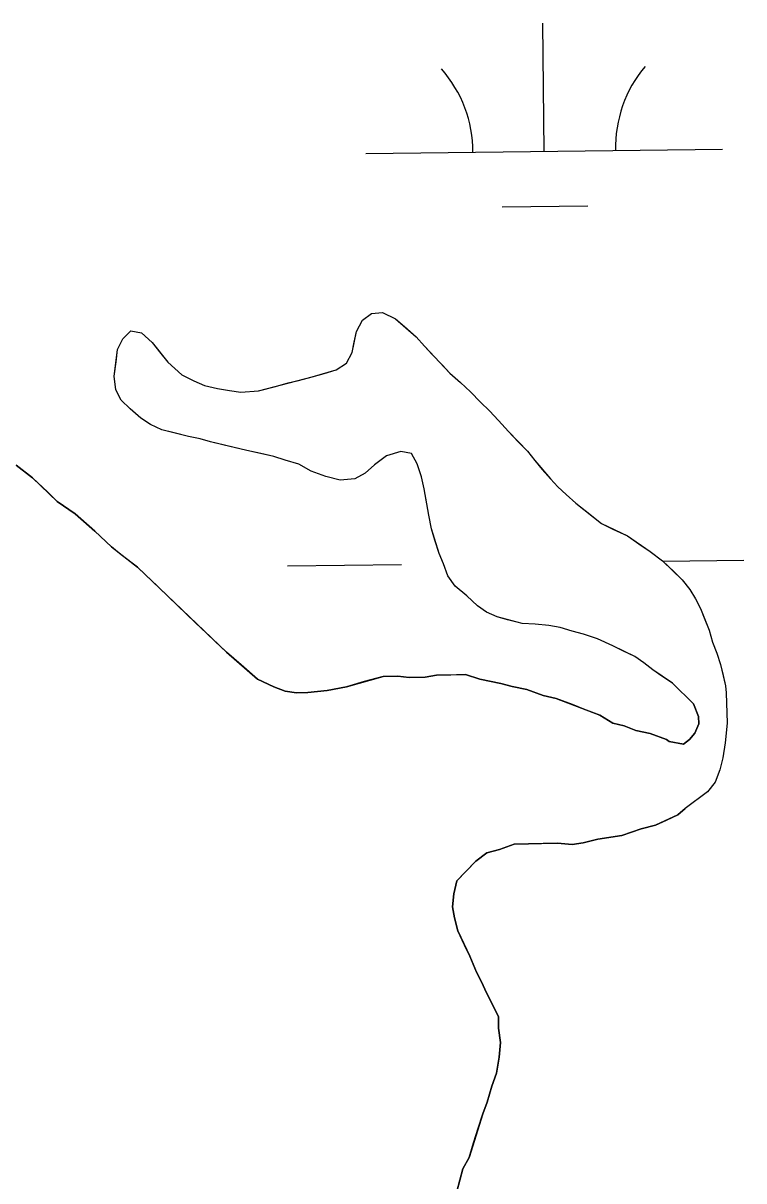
# Model space of a CAD drawing. Extents: x 3694830 to 3732949, y 415201 to 440970.
# Drawn here: x 3729544.4 to 3729746.5, y 424457.5 to 424782.5 of the extents above; entities that cross this region are included whole.
import ezdxf

# ---------------------------------------------------------------- set-up
doc = ezdxf.new("R2010")
doc.units = 0
doc.layers.add('V-TOPO-SHOR', color=7, linetype='Continuous')
doc.layers.add('V-WETL-SWMP', color=7, linetype='Continuous')

msp = doc.modelspace()

# ---------------------------------------------------------------- linework, layer by layer
at = {"layer": 'V-TOPO-SHOR'}
for points in [[(3729732.42, 424591.44), (3729726.51, 424597.23), (3729723.53, 424599.2), (3729721.01, 424600.95), (3729718.48, 424602.93), (3729715.96, 424604.69), (3729712.76, 424606.2), (3729709.79, 424607.72), (3729705.46, 424609.66), (3729701.59, 424610.93), (3729698.41, 424611.77), (3729695, 424612.83), (3729691.83, 424613.44), (3729687.98, 424613.81), (3729684.36, 424613.96), (3729680.27, 424615), (3729677.32, 424615.84), (3729674.35, 424617.14), (3729671.83, 424618.89), (3729668.83, 424621.76), (3729665.61, 424624.4), (3729663.52, 424627.3), (3729662.32, 424630.66), (3729661.13, 424633.57), (3729659.92, 424637.39), (3729658.95, 424640.53), (3729658.19, 424644.35), (3729657.67, 424647.51), (3729656.9, 424651.78), (3729656.15, 424655.15), (3729654.95, 424658.74), (3729653.31, 424661.64), (3729650.35, 424662.26), (3729646.31, 424661.04), (3729642.98, 424658.49), (3729640.32, 424656.17), (3729637.41, 424654.53), (3729633.35, 424654.22), (3729629.27, 424655.26), (3729625.17, 424656.76), (3729621.74, 424658.72), (3729617.88, 424659.76), (3729614.69, 424660.83), (3729611.06, 424661.65), (3729607.2, 424662.48), (3729604.02, 424663.31), (3729600.39, 424664.14), (3729596.98, 424664.97), (3729594.03, 424665.81), (3729590.85, 424666.42), (3729586.76, 424667.47), (3729583.36, 424668.3), (3729580.16, 424669.81), (3729577.41, 424671.56), (3729574.42, 424674.21), (3729571.88, 424676.64), (3729570.47, 424679.55), (3729569.94, 424683.37), (3729570.53, 424687.45), (3729570.91, 424690.85), (3729572.43, 424693.82), (3729574.64, 424696.12), (3729577.58, 424695.51), (3729580.58, 424692.86), (3729582.67, 424690.2), (3729584.99, 424687.31), (3729588.9, 424683.78), (3729592.33, 424682.04), (3729595.29, 424680.75), (3729598.92, 424679.92), (3729602.33, 424679.32), (3729605.5, 424678.93), (3729610.46, 424679.26), (3729615.18, 424680.49), (3729618.77, 424681.47), (3729621.69, 424682.21), (3729625.51, 424683.2), (3729628.88, 424684.17), (3729632.25, 424685.15), (3729635.15, 424687.02), (3729636.67, 424689.98), (3729637.28, 424692.93), (3729637.9, 424695.88), (3729639.63, 424699.08), (3729642.08, 424700.94), (3729645.24, 424701.23), (3729648.89, 424699.5), (3729651.42, 424697.3), (3729654.64, 424694.43), (3729656.96, 424691.77), (3729659.04, 424689.55), (3729662.04, 424686.45), (3729664.12, 424684.24), (3729667.11, 424681.59), (3729669.88, 424678.94), (3729672.65, 424676.06), (3729675.19, 424673.63), (3729677.73, 424670.97), (3729680.51, 424667.87), (3729683.28, 424664.99), (3729685.82, 424662.33)], [(3729685.82, 424662.33), (3729687.91, 424659.67), (3729690, 424657.23), (3729692.31, 424654.56), (3729694.39, 424652.35), (3729696.7, 424650.14), (3729699.46, 424647.71), (3729703.36, 424644.63), (3729706.58, 424641.99), (3729709.78, 424640.47), (3729713.89, 424638.53), (3729717.09, 424636.34), (3729720.3, 424634.15), (3729723.75, 424631.51), (3729726.98, 424628.42), (3729729.28, 424626.2), (3729731.37, 424623.54), (3729733.01, 424620.86), (3729734.42, 424618.18), (3729735.62, 424615.04), (3729736.81, 424612.13), (3729737.79, 424608.76), (3729738.98, 424605.62), (3729739.95, 424602.48), (3729740.7, 424599.34), (3729741.43, 424596.42), (3729741.59, 424594.5)], [(3729678.43, 424597.11), (3729672.53, 424598.34), (3729668.44, 424599.61), (3729663.47, 424599.5), (3729660.31, 424599.43), (3729657.16, 424598.92), (3729652.65, 424598.82), (3729649.48, 424599.21), (3729645.41, 424599.12), (3729640.02, 424597.65), (3729635.08, 424596.19), (3729629.68, 424595.17), (3729624.27, 424594.6), (3729621.11, 424594.54), (3729617.94, 424594.92), (3729614.75, 424596.21), (3729610.18, 424598.37), (3729605.58, 424602.34), (3729601.44, 424605.87), (3729598.21, 424608.96), (3729595.91, 424611.17), (3729592.68, 424614.27), (3729590.37, 424616.48), (3729587.61, 424619.13), (3729585.3, 424621.34), (3729582.07, 424624.43), (3729578.84, 424627.53), (3729576.54, 424629.74), (3729571.95, 424633.26), (3729569.19, 424635.46), (3729564.58, 424639.88), (3729559.05, 424644.73), (3729554.01, 424648.24), (3729551.24, 424650.89), (3729547.09, 424654.87), (3729542.5, 424658.39)], [(3729725.6, 424580.83), (3729724.85, 424581.37), (3729720.3, 424583.08), (3729716.21, 424583.9), (3729713.02, 424585.19), (3729709.84, 424586.03), (3729706.18, 424588.21), (3729701.63, 424589.92), (3729698.44, 424591.21), (3729693.88, 424592.92), (3729690.25, 424593.74), (3729685.7, 424595.45), (3729681.61, 424596.27), (3729678.43, 424597.11)], [(3729741.59, 424594.5), (3729741.88, 424586.03), (3729741.32, 424580.49), (3729740.62, 424576.29), (3729739.79, 424572.89), (3729738.5, 424569.47), (3729736.3, 424566.71), (3729730.11, 424562.03)], [(3729732.42, 424591.44), (3729733.85, 424587.85), (3729733.9, 424585.82), (3729732.82, 424583.2), (3729731.28, 424581.36), (3729729.61, 424580.09), (3729725.6, 424580.83)], [(3729666.09, 424454.53), (3729666.93, 424457.71), (3729667.76, 424460.89), (3729669.5, 424464.09), (3729670.77, 424468.18), (3729672.04, 424472.27), (3729673.31, 424476.37), (3729674.6, 424479.56), (3729675.86, 424484.1), (3729677.14, 424487.74), (3729677.94, 424492.28), (3729678.31, 424496.35), (3729677.77, 424500.41), (3729677.7, 424503.57), (3729675.81, 424507.59), (3729674.4, 424510.27), (3729672.98, 424513.41), (3729671.56, 424516.09), (3729669.66, 424520.57), (3729668.24, 424523.7), (3729666.35, 424527.73), (3729665.37, 424531.32), (3729664.85, 424534.47), (3729665.23, 424538.09), (3729666.05, 424541.72), (3729668.26, 424544.03), (3729671.36, 424547.26), (3729674.47, 424549.58), (3729678.06, 424550.56), (3729682.1, 424552), (3729686.17, 424552.09), (3729689.78, 424552.17), (3729694.29, 424552.26), (3729698.37, 424551.9), (3729701.52, 424552.41), (3729705.56, 424553.4), (3729712.32, 424554.45), (3729717.7, 424556.37), (3729721.75, 424557.36), (3729724.88, 424558.78), (3729728.01, 424560.21), (3729730.11, 424562.03)]]:
    msp.add_lwpolyline(points, dxfattribs=at)
at = {"layer": 'V-WETL-SWMP'}
for p, q in [((3729690.56, 424746.47), (3729690.13, 424782.47)), ((3729640.57, 424745.87), (3729740.56, 424747.06)), ((3729678.75, 424730.9), (3729702.75, 424731.18)), ((3729637.9, 424695.88), (3729639.64, 424699.08)), ((3729639.64, 424699.08), (3729642.08, 424700.94)), ((3729642.08, 424700.94), (3729645.24, 424701.23)), ((3729645.24, 424701.23), (3729648.89, 424699.5)), ((3729648.89, 424699.5), (3729654.64, 424694.43)), ((3729572.43, 424693.82), (3729574.64, 424696.12)), ((3729574.64, 424696.12), (3729577.58, 424695.51)), ((3729577.58, 424695.51), (3729580.58, 424692.86)), ((3729636.67, 424689.98), (3729637.9, 424695.88)), ((3729570.91, 424690.85), (3729572.43, 424693.82)), ((3729580.58, 424692.86), (3729584.99, 424687.31)), ((3729654.64, 424694.43), (3729656.96, 424691.77)), ((3729656.96, 424691.77), (3729664.12, 424684.24)), ((3729569.94, 424683.37), (3729570.91, 424690.85)), ((3729635.15, 424687.01), (3729636.67, 424689.98)), ((3729584.99, 424687.31), (3729588.9, 424683.78)), ((3729632.25, 424685.15), (3729635.15, 424687.01)), ((3729570.47, 424679.54), (3729569.94, 424683.37)), ((3729588.9, 424683.78), (3729592.33, 424682.04)), ((3729592.33, 424682.04), (3729595.29, 424680.75)), ((3729610.46, 424679.26), (3729625.51, 424683.2)), ((3729625.51, 424683.2), (3729632.25, 424685.15)), ((3729664.12, 424684.24), (3729667.11, 424681.59)), ((3729571.89, 424676.64), (3729570.47, 424679.54)), ((3729595.29, 424680.75), (3729598.93, 424679.92)), ((3729598.93, 424679.92), (3729602.33, 424679.32)), ((3729602.33, 424679.32), (3729605.5, 424678.93)), ((3729605.5, 424678.93), (3729610.46, 424679.26)), ((3729667.11, 424681.59), (3729669.88, 424678.94)), ((3729669.88, 424678.94), (3729672.65, 424676.06)), ((3729574.42, 424674.21), (3729571.89, 424676.64)), ((3729672.65, 424676.06), (3729675.19, 424673.63)), ((3729577.42, 424671.56), (3729574.42, 424674.21)), ((3729675.19, 424673.63), (3729677.73, 424670.97)), ((3729580.16, 424669.81), (3729577.42, 424671.56)), ((3729583.36, 424668.3), (3729580.16, 424669.81)), ((3729677.73, 424670.97), (3729680.51, 424667.87)), ((3729590.85, 424666.42), (3729583.36, 424668.3)), ((3729594.03, 424665.81), (3729590.85, 424666.42)), ((3729596.98, 424664.97), (3729594.03, 424665.81)), ((3729680.51, 424667.87), (3729685.82, 424662.33)), ((3729607.2, 424662.48), (3729596.98, 424664.97)), ((3729614.69, 424660.83), (3729607.2, 424662.48)), ((3729617.88, 424659.77), (3729614.69, 424660.83)), ((3729621.74, 424658.72), (3729617.88, 424659.77)), ((3729646.31, 424661.05), (3729642.98, 424658.49)), ((3729650.35, 424662.26), (3729646.31, 424661.05)), ((3729653.3, 424661.65), (3729650.35, 424662.26)), ((3729654.95, 424658.74), (3729653.3, 424661.65)), ((3729685.82, 424662.33), (3729687.91, 424659.67)), ((3729687.91, 424659.67), (3729692.31, 424654.56)), ((3729542.5, 424658.39), (3729547.09, 424654.87)), ((3729625.17, 424656.76), (3729621.74, 424658.72)), ((3729629.27, 424655.26), (3729625.17, 424656.76)), ((3729640.32, 424656.17), (3729637.42, 424654.53)), ((3729642.98, 424658.49), (3729640.32, 424656.17)), ((3729656.15, 424655.15), (3729654.95, 424658.74)), ((3729547.09, 424654.87), (3729554.01, 424648.24)), ((3729633.35, 424654.22), (3729629.27, 424655.26)), ((3729637.42, 424654.53), (3729633.35, 424654.22)), ((3729656.9, 424651.78), (3729656.15, 424655.15)), ((3729692.31, 424654.56), (3729694.39, 424652.35)), ((3729658.19, 424644.35), (3729656.9, 424651.78)), ((3729694.39, 424652.35), (3729696.7, 424650.14)), ((3729696.7, 424650.14), (3729699.46, 424647.71)), ((3729554.01, 424648.24), (3729559.05, 424644.73)), ((3729699.46, 424647.71), (3729706.58, 424641.99)), ((3729559.05, 424644.73), (3729564.58, 424639.88)), ((3729658.95, 424640.53), (3729658.19, 424644.35)), ((3729564.58, 424639.88), (3729569.19, 424635.46)), ((3729661.13, 424633.57), (3729658.95, 424640.53)), ((3729706.58, 424641.99), (3729713.89, 424638.53)), ((3729713.89, 424638.53), (3729720.3, 424634.15)), ((3729569.19, 424635.46), (3729576.54, 424629.74)), ((3729662.32, 424630.66), (3729661.13, 424633.57)), ((3729720.3, 424634.15), (3729723.75, 424631.51)), ((3729618.54, 424630.17), (3729650.53, 424630.55)), ((3729663.52, 424627.3), (3729662.32, 424630.66)), ((3729723.75, 424631.51), (3729729.28, 424626.2)), ((3729723.84, 424631.42), (3729746.53, 424631.7)), ((3729576.54, 424629.74), (3729601.44, 424605.87)), ((3729665.61, 424624.4), (3729663.52, 424627.3)), ((3729668.83, 424621.76), (3729665.61, 424624.4)), ((3729729.28, 424626.2), (3729731.37, 424623.54)), ((3729731.37, 424623.54), (3729733.01, 424620.86)), ((3729671.83, 424618.89), (3729668.83, 424621.76)), ((3729733.01, 424620.86), (3729734.42, 424618.18)), ((3729674.35, 424617.13), (3729671.83, 424618.89)), ((3729677.32, 424615.84), (3729674.35, 424617.13)), ((3729734.42, 424618.18), (3729736.81, 424612.13)), ((3729684.36, 424613.96), (3729677.32, 424615.84)), ((3729687.98, 424613.81), (3729684.36, 424613.96)), ((3729691.83, 424613.44), (3729687.98, 424613.81)), ((3729695, 424612.83), (3729691.83, 424613.44)), ((3729698.41, 424611.77), (3729695, 424612.83)), ((3729701.59, 424610.93), (3729698.41, 424611.77)), ((3729705.46, 424609.66), (3729701.59, 424610.93)), ((3729736.81, 424612.13), (3729737.78, 424608.76)), ((3729709.79, 424607.72), (3729705.46, 424609.66)), ((3729715.96, 424604.69), (3729709.79, 424607.72)), ((3729737.78, 424608.76), (3729738.98, 424605.63)), ((3729601.44, 424605.87), (3729610.18, 424598.37)), ((3729718.48, 424602.93), (3729715.96, 424604.69)), ((3729738.98, 424605.63), (3729739.95, 424602.48)), ((3729721.01, 424600.95), (3729718.48, 424602.93)), ((3729726.51, 424597.23), (3729721.01, 424600.95)), ((3729739.95, 424602.48), (3729741.43, 424596.42)), ((3729610.18, 424598.37), (3729614.75, 424596.21)), ((3729635.08, 424596.19), (3729645.41, 424599.12)), ((3729645.41, 424599.12), (3729649.47, 424599.2)), ((3729649.47, 424599.2), (3729652.65, 424598.82)), ((3729652.65, 424598.82), (3729657.16, 424598.92)), ((3729657.16, 424598.92), (3729660.31, 424599.43)), ((3729660.31, 424599.43), (3729668.44, 424599.61)), ((3729668.44, 424599.61), (3729672.53, 424598.34)), ((3729672.53, 424598.34), (3729678.43, 424597.11)), ((3729614.75, 424596.21), (3729617.94, 424594.92)), ((3729617.94, 424594.92), (3729621.11, 424594.54)), ((3729621.11, 424594.54), (3729624.27, 424594.6)), ((3729624.27, 424594.6), (3729629.68, 424595.17)), ((3729629.68, 424595.17), (3729635.08, 424596.19)), ((3729678.43, 424597.11), (3729681.61, 424596.27)), ((3729681.61, 424596.27), (3729685.7, 424595.45)), ((3729685.7, 424595.45), (3729690.25, 424593.74)), ((3729732.42, 424591.44), (3729726.51, 424597.23)), ((3729741.43, 424596.42), (3729741.59, 424594.5)), ((3729741.59, 424594.5), (3729741.88, 424586.03)), ((3729690.25, 424593.74), (3729693.88, 424592.92)), ((3729693.88, 424592.92), (3729706.18, 424588.21)), ((3729733.85, 424587.85), (3729732.42, 424591.44)), ((3729706.18, 424588.21), (3729709.84, 424586.03)), ((3729733.9, 424585.82), (3729733.85, 424587.85)), ((3729709.84, 424586.03), (3729713.02, 424585.19)), ((3729713.02, 424585.19), (3729716.21, 424583.9)), ((3729732.82, 424583.2), (3729733.9, 424585.82)), ((3729741.88, 424586.03), (3729741.32, 424580.49)), ((3729716.21, 424583.9), (3729720.3, 424583.08)), ((3729720.3, 424583.08), (3729724.85, 424581.37)), ((3729724.85, 424581.37), (3729725.6, 424580.83)), ((3729729.61, 424580.08), (3729731.28, 424581.36)), ((3729731.28, 424581.36), (3729732.82, 424583.2)), ((3729725.6, 424580.83), (3729729.61, 424580.08)), ((3729741.32, 424580.49), (3729740.62, 424576.29)), ((3729740.62, 424576.29), (3729739.79, 424572.89)), ((3729739.79, 424572.89), (3729738.5, 424569.47)), ((3729738.5, 424569.47), (3729736.3, 424566.71)), ((3729736.3, 424566.71), (3729730.11, 424562.03)), ((3729730.11, 424562.03), (3729728.01, 424560.21)), ((3729728.01, 424560.21), (3729721.75, 424557.36)), ((3729717.7, 424556.37), (3729712.32, 424554.45)), ((3729721.75, 424557.36), (3729717.7, 424556.37)), ((3729682.1, 424552), (3729678.06, 424550.56)), ((3729694.29, 424552.26), (3729682.1, 424552)), ((3729698.37, 424551.9), (3729694.29, 424552.26)), ((3729701.52, 424552.42), (3729698.37, 424551.9)), ((3729705.56, 424553.4), (3729701.52, 424552.42)), ((3729712.32, 424554.45), (3729705.56, 424553.4)), ((3729674.47, 424549.58), (3729671.36, 424547.26)), ((3729678.06, 424550.56), (3729674.47, 424549.58)), ((3729671.36, 424547.26), (3729666.05, 424541.72)), ((3729666.05, 424541.72), (3729665.23, 424538.09)), ((3729665.23, 424538.09), (3729664.85, 424534.47)), ((3729664.85, 424534.47), (3729665.37, 424531.32)), ((3729665.37, 424531.32), (3729666.35, 424527.73)), ((3729666.35, 424527.73), (3729669.66, 424520.57)), ((3729669.66, 424520.57), (3729671.56, 424516.09)), ((3729671.56, 424516.09), (3729672.98, 424513.41)), ((3729672.98, 424513.41), (3729674.4, 424510.28)), ((3729674.4, 424510.28), (3729675.81, 424507.59)), ((3729675.81, 424507.59), (3729677.7, 424503.57)), ((3729677.7, 424503.57), (3729677.77, 424500.41)), ((3729677.77, 424500.41), (3729678.31, 424496.35)), ((3729678.31, 424496.35), (3729677.94, 424492.28)), ((3729677.94, 424492.28), (3729677.14, 424487.74)), ((3729677.14, 424487.74), (3729675.86, 424484.1)), ((3729675.86, 424484.1), (3729674.6, 424479.56)), ((3729674.6, 424479.56), (3729673.31, 424476.37)), ((3729673.31, 424476.37), (3729669.5, 424464.09)), ((3729669.5, 424464.09), (3729667.76, 424460.89)), ((3729667.76, 424460.89), (3729665.25, 424451.35))]:
    msp.add_line(p, q, dxfattribs=at)
for centre, start, end in [((3729745.8, 424747.6), 139.9115, 181.4552), ((3729635.32, 424746.28), 359.9115, 41.4552)]:
    msp.add_arc(centre, 35.25, start, end, dxfattribs=at)

doc.saveas('drawing.dxf')
